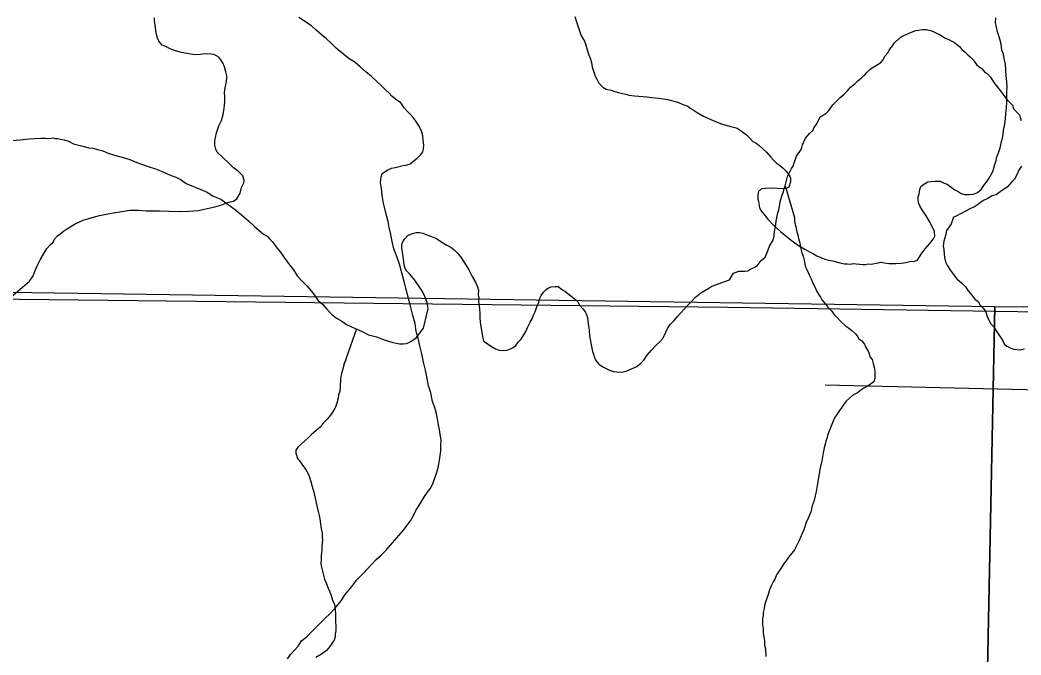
# Model space of a CAD drawing. Extents: x 2.4 to 73.1, y 4.5 to 25.6.
# Drawn here: x 44.6227 to 45.0077, y 18.4528 to 18.697 of the extents above; entities that cross this region are included whole.
import ezdxf

# ---------------------------------------------------------------- set-up
doc = ezdxf.new("R2010")
doc.units = 0
for name, color, linetype in [('GM_X_Interchange_Ramps', 7, 'Continuous'), ('GM_X_Minor_River', 7, 'Continuous'), ('GM_X_Section', 7, 'Continuous'), ('GM_X_Township', 7, 'Continuous'), ('GM_X_Township_Road', 7, 'Continuous'), ('GM_X_US_Shield', 7, 'Continuous')]:
    doc.layers.add(name, color=color, linetype=linetype)

msp = doc.modelspace()

# ---------------------------------------------------------------- linework, layer by layer
at = {"layer": 'GM_X_Interchange_Ramps'}
msp.add_lwpolyline([(45.25522, 18.58113), (44.89496, 18.58646), (44.50885, 18.5908), (44.25626, 18.59224), (44.00067, 18.59612)], dxfattribs=at)
at = {"layer": 'GM_X_Minor_River'}
for points in [[(44.83602, 18.69843), (44.83673, 18.69633), (44.83744, 18.69403), (44.83851, 18.69097), (44.8398, 18.68885), (44.84033, 18.68732), (44.84086, 18.6856), (44.84139, 18.68388), (44.84193, 18.68235), (44.84246, 18.68062), (44.8428, 18.67891), (44.84333, 18.677), (44.84387, 18.67546), (44.8446, 18.67431), (44.84533, 18.67277), (44.84681, 18.67122), (44.84812, 18.67043), (44.85002, 18.67001), (44.85153, 18.66959), (44.85285, 18.66919), (44.85436, 18.66877), (44.85569, 18.66855), (44.85682, 18.66815), (44.85795, 18.66793), (44.85909, 18.66791), (44.86384, 18.66742), (44.86573, 18.66719), (44.86839, 18.66694), (44.8718, 18.66648), (44.87558, 18.66545), (44.87803, 18.66444), (44.87953, 18.66384), (44.88047, 18.66306), (44.88159, 18.66246), (44.88309, 18.66148), (44.88553, 18.66009), (44.88948, 18.65829)], [(44.61916, 18.59049), (44.62633, 18.59659), (44.6277, 18.59865), (44.62851, 18.60072), (44.62951, 18.60298), (44.63051, 18.60486), (44.63169, 18.60692), (44.63307, 18.60917), (44.63444, 18.61066), (44.63541, 18.61158), (44.63601, 18.61271), (44.63718, 18.61401), (44.63814, 18.61475), (44.63989, 18.61623), (44.64085, 18.61678), (44.64201, 18.61751), (44.64393, 18.61861), (44.64701, 18.62006), (44.65045, 18.62112), (44.65332, 18.62182), (44.6558, 18.62233), (44.65866, 18.62284), (44.66191, 18.62333), (44.66496, 18.62384), (44.66858, 18.62394), (44.67123, 18.6237), (44.67389, 18.62363), (44.67636, 18.62358), (44.67997, 18.6235), (44.68396, 18.62341), (44.68758, 18.62352), (44.69119, 18.62382), (44.69463, 18.6245), (44.69769, 18.62519), (44.70037, 18.62589), (44.70286, 18.62697), (44.70477, 18.62731), (44.70612, 18.62823), (44.70731, 18.63048), (44.70793, 18.63256), (44.70873, 18.63444), (44.70894, 18.63538), (44.70841, 18.6371), (44.70655, 18.63886), (44.70487, 18.64022), (44.70301, 18.64197), (44.69854, 18.64625), (44.698, 18.64741), (44.69765, 18.64893), (44.69768, 18.65026), (44.69791, 18.65178), (44.69833, 18.65367), (44.69915, 18.65631), (44.70015, 18.65837), (44.70077, 18.66064), (44.7012, 18.6631), (44.70144, 18.66537), (44.70149, 18.66746), (44.70134, 18.66917), (44.70157, 18.67088), (44.70199, 18.67277), (44.70222, 18.67447), (44.70224, 18.67561), (44.7019, 18.67714), (44.70137, 18.67905), (44.70065, 18.68058), (44.69991, 18.68174), (44.69917, 18.68271), (44.69824, 18.6833), (44.6973, 18.6837), (44.69616, 18.68391), (44.69407, 18.68396), (44.69197, 18.68382), (44.68988, 18.68368), (44.68836, 18.6839), (44.68704, 18.68412), (44.68477, 18.68455), (44.6825, 18.68517), (44.68043, 18.68598), (44.67873, 18.68678), (44.67742, 18.68737), (44.67612, 18.68892), (44.67558, 18.69008), (44.67523, 18.69141), (44.67489, 18.69313), (44.67474, 18.69503), (44.6744, 18.69675), (44.67442, 18.69789)], [(44.76582, 18.61188), (44.76531, 18.61455), (44.76462, 18.61723), (44.76429, 18.61951), (44.76376, 18.62142), (44.76323, 18.62334), (44.76289, 18.62505), (44.76254, 18.62658), (44.7622, 18.62811), (44.76204, 18.62963), (44.76189, 18.63134), (44.76155, 18.63287), (44.76139, 18.63439), (44.76142, 18.63572), (44.76163, 18.63667), (44.76204, 18.63799), (44.7632, 18.63872), (44.76416, 18.63946), (44.76551, 18.64), (44.76704, 18.64034), (44.76857, 18.64069), (44.77009, 18.64103), (44.77124, 18.6412), (44.77277, 18.64173), (44.77432, 18.64303), (44.77548, 18.64395), (44.77684, 18.64525), (44.77763, 18.64637), (44.77784, 18.64732), (44.77806, 18.64883), (44.77789, 18.64979), (44.77773, 18.65093), (44.77757, 18.65245), (44.77705, 18.65436), (44.77614, 18.65628), (44.77504, 18.65802), (44.77393, 18.65956), (44.77282, 18.66073), (44.7717, 18.66189), (44.7704, 18.66325), (44.76912, 18.66518), (44.76706, 18.66656), (44.76575, 18.66772), (44.76464, 18.66889), (44.76333, 18.67006), (44.76185, 18.67161), (44.75999, 18.67336), (44.75794, 18.67531), (44.7557, 18.67707), (44.75346, 18.67902), (44.75141, 18.68077), (44.74935, 18.68215), (44.74729, 18.68371), (44.7458, 18.68489), (44.74431, 18.68625), (44.74244, 18.688), (44.74058, 18.68975), (44.73853, 18.69151), (44.73648, 18.69326), (44.7348, 18.69482), (44.72993, 18.69797)], [(44.98467, 18.63032), (44.98599, 18.62991), (44.98694, 18.62989), (44.98789, 18.62987), (44.98941, 18.63003), (44.99095, 18.63075), (44.9923, 18.63186), (44.99368, 18.63373), (44.99446, 18.63466), (44.99524, 18.63578), (44.99624, 18.63766), (44.99683, 18.63879), (44.99724, 18.64011), (44.99765, 18.64143), (44.99807, 18.64294), (44.99828, 18.64407), (44.99868, 18.64501), (44.99908, 18.64595), (44.9997, 18.64784), (44.99991, 18.64897), (45.00013, 18.6503), (45.00054, 18.65162), (45.00076, 18.65294), (45.00099, 18.65465), (45.00142, 18.65692), (45.00166, 18.65919), (45.0019, 18.66109), (45.00213, 18.66317), (45.00219, 18.66564), (45.00223, 18.66735), (45.00227, 18.66925), (45.00232, 18.67133), (45.00217, 18.67324), (45.00203, 18.67552), (45.00189, 18.6778), (45.00175, 18.68008), (45.00123, 18.68218), (45.00089, 18.6839), (45.00035, 18.68543), (45.00002, 18.68772), (44.9995, 18.68963), (44.99915, 18.69097), (44.99861, 18.6925), (44.99827, 18.69422), (44.99793, 18.69612), (44.99797, 18.69783)], [(44.89559, 18.59708), (44.89712, 18.59963), (44.89921, 18.60039), (44.90149, 18.60038), (44.90263, 18.60057), (44.90377, 18.60132), (44.90511, 18.60189), (44.90625, 18.60246), (44.90777, 18.60454), (44.9093, 18.60587), (44.91006, 18.60758), (44.91101, 18.61005), (44.91235, 18.61232), (44.91273, 18.61403), (44.91293, 18.61574), (44.91331, 18.61745), (44.9135, 18.61973), (44.91408, 18.62239), (44.91465, 18.62448), (44.91504, 18.62714), (44.91561, 18.62885), (44.91599, 18.62999), (44.91637, 18.63094), (44.91657, 18.63227), (44.91695, 18.63322), (44.91791, 18.63683), (44.91867, 18.63835), (44.91943, 18.63987), (44.92, 18.64081), (44.92039, 18.64214), (44.92134, 18.64461), (44.92268, 18.64651), (44.92325, 18.64746), (44.92363, 18.64898), (44.92478, 18.65163), (44.92649, 18.65353), (44.92763, 18.65448), (44.92802, 18.65562), (44.92916, 18.65713), (44.9305, 18.65979), (44.93259, 18.66112), (44.93373, 18.66225), (44.93526, 18.66434), (44.93659, 18.66567), (44.93811, 18.66718), (44.93964, 18.66851), (44.94078, 18.66965), (44.94211, 18.67116), (44.94383, 18.67249), (44.94497, 18.67362), (44.94649, 18.67495), (44.94764, 18.6759), (44.9484, 18.67685), (44.94973, 18.67817), (44.95144, 18.67931), (44.95278, 18.68006), (44.95373, 18.68063), (44.95468, 18.68177), (44.95525, 18.6831), (44.9564, 18.68443), (44.95697, 18.68537), (44.9583, 18.68708), (44.95907, 18.68822), (44.96078, 18.68993), (44.96173, 18.69068), (44.96268, 18.69106), (44.96554, 18.69238), (44.96725, 18.69295), (44.9682, 18.69314), (44.96972, 18.69332), (44.97124, 18.69332), (44.97295, 18.69293), (44.97447, 18.69236), (44.97542, 18.69179), (44.97637, 18.6914), (44.97732, 18.69083), (44.97846, 18.69007), (44.97998, 18.68949), (44.98112, 18.68892), (44.98207, 18.68835), (44.98397, 18.68682), (44.98492, 18.68568), (44.98625, 18.68472), (44.9872, 18.68358), (44.98815, 18.68282), (44.98929, 18.68167), (44.99061, 18.67996), (44.99156, 18.67901), (44.9927, 18.67824), (44.99365, 18.6771), (44.99479, 18.67633), (44.99593, 18.675), (44.99688, 18.67367), (44.99764, 18.67253), (44.99858, 18.67119), (44.99972, 18.66986), (45.00086, 18.66834), (45.00181, 18.667), (45.00333, 18.66529)], [(45.00333, 18.66529), (45.00447, 18.66433), (45.00484, 18.66281), (45.00712, 18.66053), (45.00731, 18.65957), (45.00769, 18.65843)], [(44.88948, 18.65829), (44.8925, 18.65709), (44.89552, 18.65626), (44.8976, 18.65564), (44.89855, 18.65543), (44.90004, 18.65445), (44.90116, 18.65347), (44.9021, 18.65288), (44.90321, 18.65172), (44.90451, 18.65036), (44.90564, 18.64976), (44.90695, 18.64879), (44.90825, 18.64762), (44.90974, 18.64625), (44.91141, 18.64432), (44.91253, 18.64315), (44.91364, 18.64199), (44.91476, 18.6412), (44.91626, 18.64003), (44.91719, 18.63906), (44.9183, 18.6377), (44.91903, 18.63636), (44.91899, 18.63484), (44.91838, 18.63276), (44.91741, 18.63222), (44.91608, 18.63205), (44.91399, 18.63229), (44.91171, 18.63234), (44.90943, 18.6322), (44.9079, 18.63205), (44.90674, 18.63113), (44.90652, 18.6298), (44.90649, 18.62828), (44.90666, 18.62733), (44.90683, 18.62638), (44.90717, 18.62485), (44.90772, 18.6237), (44.90883, 18.62234), (44.9103, 18.62041), (44.91253, 18.61808), (44.91514, 18.61574), (44.91925, 18.61242), (44.92205, 18.61027), (44.92449, 18.60888), (44.92637, 18.60789), (44.92787, 18.6071), (44.92919, 18.60631), (44.93069, 18.60571), (44.9322, 18.6051), (44.93371, 18.60469), (44.93579, 18.60426), (44.93806, 18.60364), (44.93976, 18.60322), (44.9409, 18.6032), (44.94223, 18.60317), (44.94319, 18.60334), (44.94433, 18.60331), (44.94565, 18.60309), (44.94698, 18.60306), (44.94793, 18.60304), (44.94889, 18.60321), (44.95003, 18.60318), (44.9527, 18.60369), (44.95365, 18.60386), (44.95517, 18.60364), (44.95687, 18.60341), (44.95801, 18.60338), (44.95954, 18.60335), (44.96163, 18.60349), (44.96335, 18.60383), (44.96488, 18.60418), (44.96678, 18.60432), (44.96793, 18.60468), (44.96931, 18.60693), (44.97088, 18.60898), (44.97264, 18.61103), (44.97401, 18.6129), (44.9746, 18.61384), (44.97445, 18.61574), (44.97336, 18.61785), (44.97245, 18.61958), (44.97116, 18.6217), (44.96969, 18.62401), (44.96878, 18.62555), (44.96823, 18.6267), (44.96808, 18.62804), (44.9681, 18.62899), (44.9685, 18.63012), (44.96873, 18.63182), (44.96914, 18.63295), (44.9703, 18.63388), (44.97184, 18.63479), (44.9747, 18.63511), (44.97565, 18.63509), (44.9766, 18.63506), (44.9781, 18.63427), (44.97923, 18.63386), (44.98035, 18.63308), (44.98223, 18.63171), (44.98354, 18.63111), (44.98467, 18.63032)], [(44.61968, 18.65068), (44.62273, 18.65099), (44.62616, 18.65129), (44.62844, 18.65143), (44.63073, 18.65157), (44.63244, 18.65153), (44.63396, 18.65149), (44.63529, 18.65165), (44.63624, 18.65144), (44.63719, 18.65142), (44.63833, 18.65121), (44.63965, 18.65099), (44.64135, 18.65038), (44.64323, 18.64939), (44.64587, 18.64876), (44.64739, 18.64834), (44.64909, 18.64793), (44.65079, 18.6477), (44.65249, 18.64728), (44.65457, 18.64666), (44.65664, 18.64586), (44.6591, 18.64504), (44.66193, 18.64422), (44.66495, 18.64339), (44.66759, 18.64219), (44.67155, 18.64077), (44.67476, 18.63975), (44.67739, 18.63874), (44.68022, 18.63754), (44.68267, 18.63653), (44.68474, 18.63554), (44.68661, 18.63417), (44.69282, 18.63156), (44.6947, 18.63076), (44.69676, 18.62938), (44.69997, 18.62817), (44.70221, 18.62641), (44.70502, 18.62445), (44.70782, 18.6221), (44.71061, 18.61976), (44.71285, 18.61762), (44.71471, 18.61606), (44.71639, 18.61469), (44.71771, 18.6139), (44.71864, 18.61293), (44.71975, 18.61177), (44.72141, 18.60945), (44.72289, 18.60771), (44.72418, 18.60578), (44.72528, 18.60424), (44.72639, 18.60288), (44.72787, 18.60095), (44.72934, 18.59864), (44.73138, 18.5965), (44.73305, 18.59476), (44.73472, 18.59282), (44.73602, 18.59127), (44.7373, 18.58934), (44.73917, 18.58759), (44.74065, 18.58585), (44.7425, 18.58391), (44.74437, 18.58235), (44.74643, 18.58116), (44.74831, 18.57998), (44.75019, 18.57899), (44.75226, 18.57818), (44.75433, 18.57718), (44.75677, 18.57599), (44.7598, 18.57516), (44.76319, 18.57395), (44.76564, 18.57313), (44.76735, 18.57271), (44.76867, 18.57249), (44.77, 18.57246), (44.77134, 18.57262), (44.77229, 18.57298), (44.77345, 18.57371), (44.775, 18.57482), (44.77637, 18.5765), (44.77793, 18.57855), (44.77962, 18.58611), (44.7793, 18.5884), (44.77858, 18.5905), (44.77749, 18.59262), (44.77602, 18.59493), (44.77436, 18.59706), (44.77269, 18.59918), (44.77139, 18.60054), (44.77085, 18.6015), (44.7705, 18.60284), (44.77033, 18.60398), (44.77, 18.60589), (44.76985, 18.60779), (44.7695, 18.60932), (44.76953, 18.61065), (44.76994, 18.61178), (44.77053, 18.61272), (44.77189, 18.61421)], [(45.00785, 18.64076), (45.00689, 18.63924), (45.00613, 18.63753), (45.00518, 18.63582), (45.00403, 18.63468), (45.00232, 18.63279), (45.00099, 18.63184), (44.99965, 18.6309), (44.99813, 18.62976), (44.99661, 18.62938), (44.99471, 18.62825), (44.99357, 18.62768), (44.99223, 18.62693), (44.99128, 18.62617), (44.98976, 18.62522), (44.98805, 18.62447), (44.9869, 18.62371), (44.98462, 18.62258), (44.98272, 18.62163), (44.98176, 18.62125), (44.98081, 18.61859), (44.98005, 18.61746), (44.97909, 18.61613), (44.97871, 18.61461), (44.97833, 18.61328), (44.97795, 18.61195), (44.97775, 18.61005), (44.97794, 18.60891), (44.97813, 18.60701), (44.97832, 18.60568), (44.97869, 18.60397), (44.97945, 18.60244), (44.98059, 18.60073), (44.98173, 18.59921), (44.98305, 18.59749), (44.98495, 18.59578), (44.98628, 18.59444), (44.98742, 18.59292), (44.98875, 18.5912), (44.98989, 18.58968), (44.99122, 18.58872), (44.99197, 18.58739), (44.99311, 18.58625), (44.99406, 18.58511), (44.99463, 18.58301), (44.99595, 18.58035), (44.99728, 18.57901), (44.99842, 18.57711), (44.99918, 18.57597), (44.99975, 18.57502), (45.0007, 18.57368), (45.00126, 18.57254), (45.00221, 18.57159), (45.00373, 18.57082), (45.00487, 18.57044), (45.0062, 18.57025), (45.00734, 18.57024), (45.00906, 18.57062)], [(44.91695, 18.63322), (44.92054, 18.62105), (44.92054, 18.62123), (44.92054, 18.62028), (44.92073, 18.61895), (44.9211, 18.61743), (44.92148, 18.61553), (44.92186, 18.61439), (44.92205, 18.61306), (44.92261, 18.61115), (44.92299, 18.60906), (44.92337, 18.60754), (44.92394, 18.60621), (44.92432, 18.60469), (44.92469, 18.60241), (44.92545, 18.60088), (44.92621, 18.59898), (44.92696, 18.59746), (44.92734, 18.59651), (44.92791, 18.59537), (44.92848, 18.59422), (44.92905, 18.59289), (44.92981, 18.59156), (44.93056, 18.59042), (44.93113, 18.58946), (44.93246, 18.58775), (44.93341, 18.58661), (44.93493, 18.58508), (44.93569, 18.58394), (44.93664, 18.58299), (44.93853, 18.58089), (44.94024, 18.57936), (44.94138, 18.5786), (44.94271, 18.57746), (44.94385, 18.5765), (44.94461, 18.57555), (44.94537, 18.57441), (44.94651, 18.57364), (44.94746, 18.57231), (44.94783, 18.57136), (44.94897, 18.56946), (44.94973, 18.56736), (44.95049, 18.56641), (44.95087, 18.56489), (44.95124, 18.56356), (44.95143, 18.56204), (44.95143, 18.56014), (44.95143, 18.55919), (44.95104, 18.55786), (44.94895, 18.55634), (44.94724, 18.5554), (44.94609, 18.55464), (44.94476, 18.55369), (44.94381, 18.55312), (44.94286, 18.55256), (44.94172, 18.55161), (44.94038, 18.55047), (44.93924, 18.54896), (44.93733, 18.54611), (44.936, 18.54402), (44.93523, 18.54212), (44.93447, 18.54023), (44.93371, 18.53871), (44.93332, 18.53719), (44.93294, 18.53605), (44.93256, 18.5351), (44.93237, 18.53396), (44.93199, 18.53244), (44.9316, 18.53054), (44.93103, 18.5275), (44.93045, 18.52484), (44.9293, 18.518), (44.92891, 18.51572), (44.92853, 18.51401), (44.92815, 18.5123), (44.92738, 18.51022), (44.92681, 18.50794), (44.92585, 18.50547), (44.92509, 18.50376), (44.92414, 18.50091), (44.92318, 18.49863), (44.92223, 18.49655), (44.92146, 18.49503), (44.92051, 18.49332), (44.91956, 18.49199), (44.91879, 18.49104), (44.91803, 18.49009), (44.91727, 18.48896), (44.91632, 18.48782), (44.91536, 18.48611), (44.91441, 18.48478), (44.91365, 18.48364), (44.91308, 18.48231), (44.91231, 18.48099), (44.91174, 18.47966), (44.91098, 18.47795), (44.9104, 18.47605), (44.90964, 18.47396), (44.90926, 18.47282), (44.90907, 18.47187), (44.90887, 18.47073)], [(44.77189, 18.61421), (44.77324, 18.61475), (44.77515, 18.61527), (44.77629, 18.61525), (44.77761, 18.61503), (44.77912, 18.61442), (44.78101, 18.61381), (44.78289, 18.61301), (44.78458, 18.61183), (44.78683, 18.61045), (44.78833, 18.60966), (44.78964, 18.60868), (44.79094, 18.60732), (44.79223, 18.60577), (44.79371, 18.60365), (44.79536, 18.60095), (44.79663, 18.59845), (44.79791, 18.59615), (44.79863, 18.59442), (44.79898, 18.59308), (44.79894, 18.59138), (44.79911, 18.59023), (44.79907, 18.58871), (44.79923, 18.58719), (44.79939, 18.58586), (44.79955, 18.58433), (44.79951, 18.58263), (44.79965, 18.58072), (44.80066, 18.57462), (44.80101, 18.57367), (44.80195, 18.57288), (44.80401, 18.57151), (44.80551, 18.57052), (44.80702, 18.57011), (44.80872, 18.56988), (44.80987, 18.57005), (44.8114, 18.57058), (44.81236, 18.57113), (44.81333, 18.57187), (44.81431, 18.57318), (44.81548, 18.57429), (44.81647, 18.57598), (44.81726, 18.57729), (44.81805, 18.57898), (44.81886, 18.58086), (44.81965, 18.58217), (44.82025, 18.58349), (44.82085, 18.5848), (44.82125, 18.58594), (44.82166, 18.58706), (44.82226, 18.58838), (44.82268, 18.59008), (44.82308, 18.59102), (44.82406, 18.59233), (44.82503, 18.59345), (44.826, 18.594), (44.82696, 18.59435), (44.82848, 18.59451), (44.82962, 18.59448), (44.8313, 18.59331), (44.83224, 18.59272), (44.83635, 18.58958), (44.83728, 18.58861), (44.83801, 18.58727), (44.83912, 18.58591), (44.84005, 18.58475), (44.84059, 18.58379), (44.84094, 18.58245), (44.84127, 18.58017), (44.8416, 18.57769), (44.84174, 18.57541), (44.84207, 18.5735), (44.84242, 18.57216), (44.84258, 18.57083), (44.84293, 18.56949), (44.84329, 18.56854), (44.84364, 18.5672), (44.84419, 18.56605), (44.8453, 18.56469), (44.8468, 18.56371), (44.84792, 18.56311), (44.84943, 18.56232), (44.85094, 18.56191), (44.85207, 18.56169), (44.85397, 18.56165), (44.85588, 18.56198), (44.85991, 18.56379), (44.86146, 18.56509), (44.86263, 18.5662), (44.86381, 18.56807), (44.86557, 18.57012), (44.86732, 18.57198), (44.86868, 18.57309), (44.86985, 18.5744), (44.87025, 18.57534), (44.87105, 18.57703), (44.87204, 18.57891), (44.87283, 18.58003), (44.87419, 18.58133), (44.87497, 18.58226), (44.87575, 18.58319)], [(44.72552, 18.45134), (44.7269, 18.45321), (44.72826, 18.4547), (44.72962, 18.45618), (44.731, 18.45824), (44.73332, 18.46009), (44.73508, 18.46195), (44.73722, 18.46418), (44.73974, 18.46659), (44.74227, 18.46901), (44.74442, 18.47143), (44.74618, 18.47367), (44.74775, 18.4761), (44.7499, 18.47871), (44.75225, 18.4817), (44.75478, 18.4843), (44.7577, 18.48746), (44.75965, 18.48951), (44.76159, 18.49118), (44.76334, 18.49303), (44.76509, 18.49489), (44.76685, 18.49695), (44.76841, 18.49881), (44.77017, 18.50086), (44.77154, 18.50273), (44.77291, 18.50441), (44.77391, 18.50628), (44.7749, 18.50835), (44.77608, 18.51022), (44.77707, 18.51191), (44.77826, 18.51378), (44.77943, 18.51547), (44.78041, 18.51677), (44.78141, 18.51865), (44.78303, 18.52317), (44.78365, 18.52544), (44.7841, 18.52866), (44.78454, 18.53131), (44.78459, 18.53339), (44.78464, 18.53548), (44.7843, 18.53758), (44.78397, 18.53949), (44.78363, 18.54139), (44.7833, 18.54368), (44.78279, 18.54616), (44.78207, 18.54827), (44.78136, 18.55037), (44.78067, 18.55362), (44.77978, 18.55629), (44.77928, 18.55916), (44.77859, 18.5624), (44.7779, 18.56545), (44.77721, 18.5687), (44.77652, 18.57175), (44.77582, 18.57462), (44.77512, 18.57729), (44.77462, 18.58034), (44.77374, 18.5834), (44.77287, 18.58703), (44.77165, 18.592), (44.7706, 18.59601), (44.76955, 18.59983), (44.76867, 18.60308), (44.7676, 18.60614), (44.76652, 18.60902), (44.76582, 18.61188)], [(44.87575, 18.58319), (44.87673, 18.58431), (44.87809, 18.5858), (44.87945, 18.58729), (44.88101, 18.58877), (44.88257, 18.59063), (44.88451, 18.59211), (44.88759, 18.59394), (44.88875, 18.59467), (44.89559, 18.59708)], [(44.75209, 18.57824), (44.7474, 18.5648), (44.748, 18.56631), (44.7474, 18.5648), (44.74677, 18.56235), (44.74636, 18.56103), (44.74615, 18.56008), (44.74592, 18.55857), (44.74564, 18.55421), (44.74523, 18.55289), (44.74501, 18.55156), (44.74458, 18.54967), (44.74398, 18.54817), (44.74358, 18.54723), (44.7422, 18.54517), (44.74083, 18.54349), (44.73928, 18.542), (44.7381, 18.54051), (44.73655, 18.53922), (44.73558, 18.53829), (44.73462, 18.53755), (44.73364, 18.53643), (44.73228, 18.53513), (44.73073, 18.53384), (44.72957, 18.53273), (44.72878, 18.5316), (44.72875, 18.53047), (44.72947, 18.52836), (44.73058, 18.52701), (44.73131, 18.52585), (44.73224, 18.52469), (44.73297, 18.52334), (44.7337, 18.52219), (44.73406, 18.52123), (44.73459, 18.51951), (44.73512, 18.5176), (44.73564, 18.51549), (44.73616, 18.5132), (44.73685, 18.51015), (44.73737, 18.50805), (44.73772, 18.50652), (44.73807, 18.50518), (44.73822, 18.50328), (44.73855, 18.50137), (44.7389, 18.49985), (44.73887, 18.49833), (44.73902, 18.49681), (44.73879, 18.49491), (44.73875, 18.4932), (44.73851, 18.49112), (44.73848, 18.4896), (44.73844, 18.48789), (44.7386, 18.48656), (44.73983, 18.48197), (44.74055, 18.48025), (44.74127, 18.47852), (44.74181, 18.47718), (44.74235, 18.47565), (44.74288, 18.47393), (44.7436, 18.4722), (44.74394, 18.47029), (44.74408, 18.4682), (44.74405, 18.46668), (44.74402, 18.46554), (44.74418, 18.46402), (44.74413, 18.46212), (44.74391, 18.4608), (44.74389, 18.45985), (44.74348, 18.45853), (44.74289, 18.45759), (44.74191, 18.45609), (44.74054, 18.45461), (44.73861, 18.45313), (44.73649, 18.45185)], [(44.90887, 18.47073), (44.90849, 18.46921), (44.90849, 18.46807), (44.9083, 18.46693), (44.90829, 18.46579), (44.90829, 18.46446), (44.90848, 18.46294), (44.90848, 18.46123), (44.90885, 18.45933), (44.90904, 18.458), (44.90904, 18.45667), (44.90942, 18.45515), (44.9096, 18.45229)]]:
    msp.add_lwpolyline(points, dxfattribs=at)
at = {"layer": 'GM_X_Section'}
msp.add_lwpolyline([(44.51738, 19.09589), (45.02451, 19.08892), (45.01202, 18.58665), (44.99762, 18.58677), (44.51251, 18.59383)], close=True, dxfattribs=at)
at = {"layer": 'GM_X_Township'}
msp.add_lwpolyline([(45.25522, 18.58113), (44.89496, 18.58646), (44.50885, 18.5908), (44.25626, 18.59224), (44.00067, 18.59612)], dxfattribs=at)
at = {"layer": 'GM_X_Township_Road'}
msp.add_lwpolyline([(44.93234, 18.55675), (45.02632, 18.55455), (45.03345, 18.55446)], dxfattribs=at)
at = {"layer": 'GM_X_US_Shield'}
for points in [[(44.47912, 18.10511), (44.98781, 18.10511), (44.99762, 18.58677), (44.51251, 18.59383), (44.48579, 18.59368)], [(44.98781, 18.10511), (45.48806, 18.10511), (45.50371, 18.57648), (45.01202, 18.58665), (44.99762, 18.58677)]]:
    msp.add_lwpolyline(points, close=True, dxfattribs=at)

doc.saveas('drawing.dxf')
